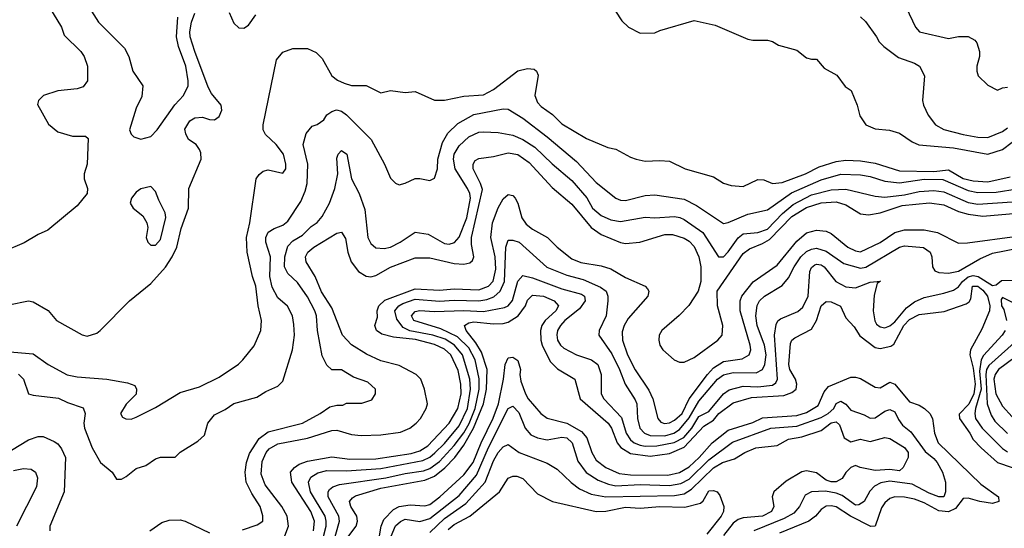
# Model space of a CAD drawing. Header units: inches. Extents: x 1793402 to 1900366, y 320852 to 470679.
# Tile 375 of 604: x 1860275 to 1864298, y 431881 to 433960. Entities that reach past the tile are written whole.
import ezdxf

# ---------------------------------------------------------------- set-up
doc = ezdxf.new("R2010")
doc.units = ezdxf.units.IN
doc.header["$MEASUREMENT"] = 0
doc.layers.add('B8463', color=7, linetype='Continuous')

msp = doc.modelspace()

# ---------------------------------------------------------------- linework, layer by layer
at = {"layer": 'B8463', "color": 4}
for points, elevation in [([(1860397.1, 434010), (1860446, 433930), (1860456.9, 433896.9), (1860524.7, 433830), (1860538, 433810), (1860551.3, 433770), (1860551.3, 433710), (1860534, 433686), (1860510, 433677.2), (1860430, 433669.4), (1860372, 433650), (1860351.3, 433630), (1860346.8, 433613.2), (1860392.7, 433532.7), (1860430, 433502), (1860490, 433484), (1860543.6, 433483.6), (1860554.8, 433474.8), (1860550.7, 433369.3), (1860538, 433330), (1860538, 433310), (1860551.3, 433270), (1860551, 433250), (1860510, 433199), (1860390, 433099), (1860350, 433081.2), (1860292.8, 433047.2), (1860210, 433012.7)], 364), ([(1860558, 434010), (1860597.3, 433950), (1860703.4, 433843.4), (1860720.7, 433810), (1860737.3, 433750), (1860777.3, 433690), (1860773.7, 433646.3), (1860750, 433598), (1860722.8, 433510), (1860730, 433492), (1860741.4, 433481.4), (1860770, 433471), (1860810, 433482.8), (1860836, 433510), (1860908.1, 433611.9), (1860944.5, 433650), (1860962.9, 433690), (1860963.6, 433710), (1860953, 433770), (1860923, 433850), (1860915.4, 433890), (1860920.5, 433970)], 368), ([(1862686, 434030), (1862735.3, 433955.3), (1862762, 433930), (1862810, 433904.7), (1862870, 433906), (1862890, 433916), (1863030, 433956), (1863116.9, 433936.9), (1863250, 433881), (1863270, 433876), (1863330, 433876), (1863350, 433871), (1863375.3, 433855.3), (1863450, 433836), (1863490, 433804.7), (1863510, 433798), (1863530, 433798), (1863561.4, 433761.4), (1863613.2, 433733.2), (1863647.1, 433687.1), (1863671.3, 433670), (1863696, 433610), (1863707.5, 433567.5), (1863732, 433530), (1863770, 433514), (1863828.3, 433508.3), (1863870, 433496.3), (1863920.7, 433460.7), (1863948.9, 433448.9), (1864090, 433436), (1864230, 433410.3), (1864290, 433428.8), (1864330, 433459.5)], 364), ([(1863896, 434010), (1863934.8, 433930), (1863950.6, 433910.6), (1864070, 433882.8), (1864110, 433890.8), (1864150, 433891), (1864176.9, 433876.9), (1864185.4, 433865.4), (1864196, 433830), (1864196, 433810), (1864184.7, 433770), (1864184.7, 433750), (1864191.1, 433731.1), (1864230, 433692), (1864270, 433672), (1864290, 433682), (1864310, 433684.7)], 372), ([(1860230, 432794), (1860310, 432810.8), (1860330, 432806), (1860391, 432771), (1860424.7, 432730), (1860530, 432671), (1860550, 432666.8), (1860590, 432678.8), (1860604, 432690), (1860722.7, 432810), (1860810, 432882), (1860870, 432947.7), (1860898, 432990), (1860916.3, 433030), (1860934.2, 433105.9), (1860963.7, 433190), (1860966, 433270), (1861016, 433390), (1861015.1, 433415.1), (1861009.4, 433429.4), (1860995.3, 433450), (1860964, 433470), (1860952.9, 433492.9), (1860950, 433512), (1860970, 433546), (1860990, 433558.8), (1861022, 433562), (1861050, 433551.3), (1861070, 433551), (1861090, 433564.7), (1861101.2, 433590), (1861097.2, 433610), (1861058.4, 433658.4), (1861044.7, 433684.7), (1860989.7, 433830), (1860971.5, 433890), (1860969.7, 433910), (1860976.9, 433950), (1860990, 433986.8)], 364), ([(1861130.8, 433990), (1861150, 433946), (1861170, 433926), (1861190, 433924.7), (1861210, 433938), (1861239.6, 433980.4)], 364), ([(1863710, 433972), (1863730, 433952), (1863776, 433890), (1863786, 433870), (1863804.7, 433850), (1863865.2, 433805.2), (1863930, 433782.8), (1863951.3, 433770), (1863971.3, 433730), (1863962.8, 433630), (1863966.8, 433610), (1863986, 433570), (1864016, 433530), (1864050.4, 433510.4), (1864130, 433490.4), (1864190, 433479.5), (1864230, 433478.4), (1864290, 433502.4), (1864310, 433518)], 368), ([(1860170, 432608.2), (1860330, 432594.4), (1860390.5, 432550.5), (1860468.5, 432508.5), (1860510, 432500.4), (1860630.3, 432490.3), (1860715.2, 432475.2), (1860744.7, 432464.7), (1860752, 432450), (1860750.7, 432429.3), (1860710, 432388.7), (1860686, 432350), (1860695.3, 432335.3), (1860707.7, 432327.7), (1860730, 432327.3), (1860750, 432334.8), (1860830, 432374.8), (1860930, 432436), (1861010, 432459.1), (1861090, 432498), (1861168.1, 432551.9), (1861186.6, 432570), (1861232.9, 432627.1), (1861259.5, 432690), (1861262.9, 432730), (1861249.7, 432790), (1861239.6, 432870), (1861226, 432910), (1861203.7, 433010), (1861202, 433070), (1861215.6, 433130), (1861241.2, 433310), (1861252.5, 433327.5), (1861270, 433341), (1861290, 433346), (1861350, 433332), (1861362, 433350), (1861362.7, 433370), (1861352, 433410), (1861322.7, 433450), (1861279, 433490), (1861269.2, 433510), (1861269.2, 433530), (1861324.2, 433795.8), (1861350, 433826.8), (1861390, 433842), (1861450, 433842), (1861485.8, 433825.8), (1861510, 433801), (1861550.5, 433730.5), (1861572.8, 433712.8), (1861599.9, 433699.9), (1861630, 433690.7), (1861690.5, 433690.5), (1861750, 433661), (1861790, 433671), (1861850, 433662.8), (1861890, 433666.8), (1861970, 433631.3), (1862010, 433631.3), (1862090, 433647.7), (1862170, 433653.4), (1862210, 433674), (1862309.7, 433750.3), (1862350, 433760.5), (1862377.1, 433757.1), (1862386, 433750), (1862392.8, 433732.8), (1862379.1, 433650), (1862390, 433621), (1862404.7, 433604.7), (1862452, 433572), (1862490, 433534.8), (1862590, 433474.8), (1862678, 433438), (1862710.6, 433430.6), (1862770, 433398), (1862794, 433390), (1862830, 433381), (1862890, 433384.7), (1862930, 433382), (1862994, 433350), (1863110, 433318), (1863150, 433292), (1863182, 433282), (1863230, 433278), (1863290, 433306), (1863315.3, 433304.7), (1863350.8, 433290.8), (1863390, 433294.9), (1863485.2, 433330), (1863541.8, 433358.2), (1863610, 433379.6), (1863650, 433386), (1863710, 433383.1), (1863770, 433373.1), (1863870, 433342), (1864010, 433339.4), (1864070, 433345.8), (1864130, 433311.4), (1864170, 433301.6), (1864230, 433297.3), (1864321.8, 433318.2)], 356), ([(1860270, 432510.7), (1860290.4, 432490.4), (1860311, 432431), (1860330, 432424.7), (1860432.8, 432412.8), (1860470, 432394.8), (1860533.4, 432373.4), (1860542.8, 432350), (1860536.3, 432310), (1860539.1, 432290), (1860570.8, 432210), (1860604.7, 432150), (1860652, 432110), (1860670, 432082), (1860690, 432082), (1860710, 432092), (1860750, 432124.7), (1860790, 432138), (1860830, 432164.7), (1860850, 432171.3), (1860910, 432172), (1860930, 432192), (1861003.1, 432236.9), (1861030, 432262), (1861044, 432310), (1861070, 432344.7), (1861113.6, 432366.4), (1861150, 432391.3), (1861243.1, 432416.9), (1861280.2, 432439.8), (1861330, 432462), (1861350, 432482), (1861389.3, 432610), (1861398, 432670), (1861394.2, 432714.2), (1861389.3, 432750), (1861369.5, 432789.5), (1861330, 432822.7), (1861306, 432866), (1861296.9, 432910), (1861299.7, 432990), (1861280.9, 433050), (1861280.9, 433070), (1861290, 433090.7), (1861314, 433106), (1861350, 433120.5), (1861370, 433136.3), (1861422.8, 433217.2), (1861441.7, 433258.3), (1861449.6, 433290), (1861452, 433370), (1861433.2, 433450), (1861445.6, 433494.4), (1861470, 433524.7), (1861490, 433531.3), (1861518, 433550), (1861529.2, 433570.8), (1861550, 433584.7), (1861569.1, 433590.9), (1861590, 433586), (1861610, 433571), (1861711, 433470), (1861764.7, 433370), (1861790, 433312), (1861810, 433291.3), (1861825.4, 433285.4), (1861850, 433291.3), (1861890, 433311.3), (1861910, 433311.3), (1861950, 433302), (1861970, 433312), (1861981.2, 433350), (1861983.7, 433390), (1862002.6, 433457.4), (1862024.4, 433495.6), (1862064.9, 433535.1), (1862130, 433572.2), (1862250, 433595.5), (1862270, 433594), (1862330, 433557.1), (1862430, 433481.6), (1862550, 433380.5), (1862630, 433294), (1862710, 433230.7), (1862730, 433222), (1862750, 433220.5), (1862830, 433241.6), (1862870, 433243.8), (1862990, 433226), (1863039.9, 433199.9), (1863150, 433127.3), (1863170, 433130.7), (1863250, 433164.4), (1863330, 433182), (1863428.1, 433251.9), (1863550, 433304.9), (1863630, 433328.8), (1863710, 433325.7), (1863750, 433318.7), (1863810, 433299.5), (1863870, 433292.7), (1863970, 433308.2), (1864047.1, 433307.1), (1864150, 433261.5), (1864190, 433254), (1864264.5, 433255.5), (1864350, 433268.9)], 352), ([(1861185.6, 431874.4), (1861244.7, 431895.3), (1861268, 431910), (1861268.4, 431931.6), (1861257.2, 431970), (1861223, 432023), (1861199.5, 432070), (1861195.6, 432110), (1861200.7, 432150), (1861213.9, 432186.1), (1861252.6, 432247.4), (1861290, 432274.9), (1861430, 432310.6), (1861502, 432350), (1861542, 432378), (1861570, 432384.7), (1861595.3, 432384.7), (1861610, 432392), (1861672.7, 432392.7), (1861713.6, 432406.4), (1861728.7, 432430), (1861728.7, 432450), (1861697.5, 432477.5), (1861638, 432498), (1861590, 432528), (1861550, 432528.7), (1861530, 432548), (1861510, 432586), (1861492, 432690), (1861487.3, 432750), (1861480.5, 432770), (1861450, 432826.6), (1861410, 432885.2), (1861370, 432922.7), (1861356.9, 432950), (1861357.4, 432990), (1861370, 433034), (1861390, 433055.5), (1861430, 433079.1), (1861465.8, 433114.2), (1861490, 433131), (1861510, 433156), (1861540.9, 433210), (1861562.7, 433270), (1861574, 433330), (1861570, 433394), (1861575.3, 433410), (1861590, 433424.7), (1861610.7, 433410), (1861630.8, 433310), (1861662, 433250), (1861684.7, 433184.7), (1861697.3, 433070), (1861710, 433044.7), (1861730, 433026.8), (1861764.5, 433024.5), (1861790, 433030.6), (1861829, 433050), (1861890, 433090.8), (1861943.4, 433083.4), (1862010, 433045.5), (1862030, 433042), (1862051.4, 433048.6), (1862070, 433071), (1862101.7, 433150), (1862116, 433230), (1862113.7, 433250), (1862104.7, 433270), (1862053.3, 433350), (1862046.9, 433390), (1862049.7, 433410), (1862070, 433444.9), (1862110, 433481.6), (1862150, 433500.5), (1862170, 433502), (1862230, 433499.1), (1862290, 433488.2), (1862330, 433470.4), (1862378.9, 433438.9), (1862450, 433370.4), (1862530, 433303), (1862591.3, 433231.3), (1862614.9, 433190), (1862650, 433159.3), (1862690, 433142.4), (1862730, 433134.4), (1862830, 433152.7), (1862870.4, 433150.4), (1862950, 433155.8), (1862971.7, 433151.7), (1862990, 433143.8), (1863066, 433090), (1863130, 432990.8), (1863150, 432990.6), (1863170, 433010.5), (1863210, 433068.2), (1863230, 433084.4), (1863290.4, 433090.4), (1863330, 433103.2), (1863391.8, 433168.2), (1863435, 433205), (1863510, 433244.4), (1863590, 433264), (1863650, 433267), (1863770, 433238.4), (1863810, 433234.9), (1863890, 433244.4), (1863950, 433258), (1864010, 433261.7), (1864050, 433255.6), (1864150, 433212.7), (1864190, 433206.5), (1864330, 433214.9)], 348), ([(1861357.6, 431850), (1861373, 431890), (1861368, 431930), (1861346.3, 431970), (1861278, 432058), (1861261.8, 432101.8), (1861265.7, 432154.3), (1861281.1, 432190), (1861294.4, 432205.6), (1861330, 432226.5), (1861450.8, 432249.2), (1861550, 432281.1), (1861570, 432282), (1861630, 432264.6), (1861670, 432260.3), (1861750, 432262.6), (1861830, 432273.7), (1861869.3, 432290), (1861894.5, 432310), (1861912.3, 432330), (1861936, 432370), (1861941.2, 432390), (1861929, 432450), (1861913.2, 432490), (1861894, 432510), (1861825.8, 432545.8), (1861750, 432565.6), (1861692.1, 432592.1), (1861631, 432631), (1861594, 432670), (1861550, 432782.7), (1861507.7, 432847.7), (1861481.3, 432910), (1861444.5, 432970), (1861442.9, 432990), (1861452.3, 433010), (1861476, 433030), (1861570, 433087.3), (1861590, 433091.3), (1861605.8, 433065.8), (1861615.3, 433010), (1861628.8, 432970), (1861659.3, 432930), (1861690, 432912), (1861710, 432908.8), (1861730, 432913.7), (1861790, 432948.5), (1861890, 432986.7), (1861950, 432986.7), (1862050, 432962.6), (1862090, 432960.3), (1862114.2, 432965.9), (1862125.1, 432974.9), (1862129.6, 432990), (1862120.3, 433040.3), (1862120.8, 433070), (1862165.6, 433265.6), (1862158, 433290), (1862127.6, 433350), (1862127, 433370), (1862136.2, 433383.8), (1862150, 433393), (1862210, 433400.3), (1862270, 433415.3), (1862310, 433408.5), (1862355.6, 433375.6), (1862450, 433273.4), (1862530, 433205.5), (1862610, 433110.4), (1862650, 433082.4), (1862728.8, 433048.8), (1862750, 433044.4), (1862808, 433050), (1862910, 433082.4), (1862942.3, 433082.3), (1862990, 433066.7), (1863010, 433054.4), (1863030, 433033), (1863050, 432991), (1863058, 432950), (1863057, 432890), (1863046.7, 432850), (1863008, 432792), (1862969.1, 432750.9), (1862898, 432690), (1862888, 432670), (1862886, 432650), (1862890.5, 432630), (1862903, 432610), (1862948.8, 432568.8), (1862970, 432560.5), (1862990, 432560.5), (1863030, 432579.3), (1863127.6, 432650), (1863145.1, 432670), (1863147.6, 432710), (1863126.2, 432790), (1863124.2, 432850), (1863230, 433003.8), (1863256.6, 433023.4), (1863310, 433044.9), (1863338.1, 433061.9), (1863430, 433154.9), (1863490, 433192.3), (1863550, 433211.3), (1863610, 433215.6), (1863650, 433203.7), (1863710, 433166.7), (1863742.3, 433162.3), (1863790, 433170.3), (1863880.2, 433199.8), (1863991.3, 433211.3), (1864050, 433203.2), (1864110, 433176.5), (1864150, 433164.4), (1864210, 433156.1), (1864350, 433169.1)], 344), ([(1861475.6, 431870), (1861479.2, 431910), (1861463.9, 431950), (1861386.9, 432070), (1861381.6, 432110), (1861397, 432130), (1861416.8, 432143.2), (1861450, 432155.6), (1861550, 432172.7), (1861623.7, 432163.7), (1861730, 432165.2), (1861873.7, 432186.3), (1861910, 432198), (1861942, 432218), (1862029.8, 432310.2), (1862064.2, 432370), (1862077.8, 432430), (1862076.8, 432470), (1862065.8, 432525.8), (1862036.4, 432590), (1862010, 432613.5), (1861970, 432632.7), (1861892, 432652), (1861802.3, 432662.3), (1861754.8, 432674.8), (1861732.3, 432690), (1861725.2, 432710), (1861736.3, 432743.7), (1861735.1, 432770), (1861742.4, 432790), (1861766.3, 432813.7), (1861890, 432859.6), (1861990, 432854.9), (1862050, 432859.6), (1862150, 432856.1), (1862190, 432870.3), (1862209, 432891), (1862220, 432940), (1862218, 432990), (1862200.3, 433070), (1862206.8, 433130), (1862230, 433190.7), (1862250, 433227.3), (1862270, 433244.9), (1862290, 433240.7), (1862299.1, 433230), (1862310.4, 433210), (1862326, 433150), (1862343.8, 433123.8), (1862370, 433103.8), (1862430.8, 433070), (1862470.4, 433030.4), (1862530, 432983), (1862567.5, 432967.5), (1862650, 432953.4), (1862690, 432941.3), (1862750, 432905.5), (1862830.7, 432870.7), (1862839.8, 432859.8), (1862844.7, 432850), (1862841, 432830), (1862761.2, 432738.8), (1862744.4, 432710), (1862736.7, 432683.3), (1862737, 432650), (1862758.3, 432590), (1862789.2, 432529.2), (1862845.7, 432445.7), (1862861.6, 432410), (1862882, 432330), (1862894.6, 432314.6), (1862908.8, 432308.8), (1862930, 432312.2), (1862950, 432322.6), (1862981.3, 432350), (1863009.7, 432410), (1863084.8, 432510), (1863110, 432536.9), (1863150, 432562), (1863226.9, 432573.1), (1863254.5, 432590), (1863262.4, 432610), (1863259.7, 432630), (1863217.7, 432770), (1863218.3, 432810), (1863225.1, 432830), (1863272.1, 432887.9), (1863370, 432956.4), (1863450, 433054.9), (1863490, 433088.5), (1863530, 433099.5), (1863570, 433094.9), (1863590, 433085.5), (1863658.8, 433030), (1863690, 433014.4), (1863710, 433010.4), (1863790, 433048.5), (1863849.8, 433090.2), (1863890, 433100.7), (1863970, 433101.1), (1864024.7, 433090), (1864110, 433046.8), (1864147.7, 433047.7), (1864350, 433075.2)], 336), ([(1861506, 431810), (1861527.3, 431890), (1861527.3, 431910), (1861522.3, 431930), (1861463.5, 432030), (1861454.7, 432070), (1861463.7, 432090), (1861492.3, 432107.7), (1861530, 432117.4), (1861610, 432115.2), (1861750, 432124.9), (1861921.7, 432158.3), (1861950, 432171.5), (1861971.2, 432188.8), (1862010, 432227.6), (1862070, 432299.5), (1862103.7, 432370), (1862117.1, 432450), (1862113.8, 432490), (1862084.2, 432590), (1862051.1, 432630), (1862013.4, 432653.4), (1861962.7, 432670), (1861868.5, 432688.5), (1861841.3, 432701.3), (1861816.2, 432736.2), (1861807.6, 432770), (1861823.6, 432790), (1861840.4, 432799.6), (1861890, 432816.9), (1861990, 432809.2), (1862050, 432813.6), (1862150, 432810.2), (1862183.6, 432816.4), (1862212.5, 432827.5), (1862238, 432850), (1862255.6, 432890), (1862260.7, 433030), (1862270, 433058), (1862290, 433058.8), (1862314.8, 433050), (1862427.8, 432947.8), (1862510, 432915.8), (1862577.5, 432897.5), (1862647.2, 432867.2), (1862670.7, 432850), (1862677.3, 432830), (1862677.3, 432810), (1862670.6, 432750), (1862642.8, 432690), (1862641, 432670), (1862693.5, 432593.5), (1862724.9, 432530), (1862748, 432470), (1862790, 432406), (1862795.8, 432390), (1862798.7, 432330), (1862808.7, 432290), (1862828, 432270), (1862850, 432260.2), (1862910, 432258.8), (1862947, 432270), (1862970, 432284), (1863010, 432332.7), (1863050, 432401.1), (1863126.3, 432490), (1863150, 432508.5), (1863190, 432517.4), (1863283.9, 432516.1), (1863309.7, 432530.3), (1863318.9, 432550), (1863324.8, 432590), (1863317.6, 432630), (1863288.2, 432710), (1863283, 432750), (1863288.1, 432791.9), (1863298, 432810), (1863317.2, 432830), (1863390, 432874), (1863415.4, 432904.6), (1863438.7, 432950), (1863466.3, 432990), (1863490, 433012), (1863510, 433022), (1863530, 433025.3), (1863570, 433014), (1863642.6, 432962.6), (1863710, 432944), (1863731.6, 432948.4), (1863870, 433030.4), (1863890, 433034.9), (1863968, 433028), (1863994, 433010), (1864002, 432990), (1864004, 432950), (1864013.4, 432933.4), (1864030, 432926), (1864070, 432923.1), (1864110, 432932.2), (1864197.5, 432982.5), (1864250, 433005.3), (1864354, 433026)], 332), ([(1861542.4, 431770), (1861582, 431910), (1861578, 431930), (1861535.6, 432010), (1861535.1, 432030), (1861541, 432039), (1861554, 432050), (1861580.7, 432059.3), (1861770, 432086.5), (1861850, 432105.2), (1861924.4, 432115.6), (1861950, 432124.7), (1861990, 432154.3), (1862050, 432219.6), (1862090, 432271.6), (1862110.8, 432309.2), (1862135, 432370), (1862151.4, 432450), (1862151.5, 432491.5), (1862136.1, 432570), (1862110, 432618.3), (1862063, 432663), (1861995.7, 432695.7), (1861885.1, 432730), (1861875.1, 432750), (1861890, 432767.3), (1861910, 432771.8), (1861970, 432767.2), (1862090, 432771.3), (1862170, 432766.9), (1862256, 432784), (1862270, 432790.5), (1862288.3, 432811.7), (1862310, 432891), (1862330, 432914), (1862370, 432904.9), (1862490, 432859.5), (1862570, 432837.6), (1862582, 432830), (1862584.9, 432810), (1862562, 432778), (1862501.6, 432730), (1862483.8, 432710), (1862472.7, 432690), (1862468.7, 432671.3), (1862472.7, 432650), (1862483.8, 432630), (1862497.4, 432617.4), (1862550, 432590.4), (1862611, 432570), (1862636.3, 432550), (1862650.4, 432510), (1862650.6, 432430), (1862662, 432410), (1862733.3, 432333.3), (1862753.1, 432270), (1862770, 432242.4), (1862785.5, 432230), (1862810, 432220.8), (1862830, 432216.9), (1862878, 432218), (1862949.1, 432230.9), (1862987.9, 432252.1), (1863020.3, 432290), (1863050, 432338), (1863090, 432358), (1863149.6, 432430), (1863173.3, 432446.7), (1863230, 432462.3), (1863290, 432459.7), (1863350, 432465.7), (1863364.7, 432475.3), (1863371.5, 432490), (1863358.9, 432670), (1863366, 432714), (1863371.7, 432728.3), (1863382.7, 432737.3), (1863453.6, 432766.4), (1863474.9, 432785.1), (1863496.2, 432830), (1863502.4, 432930), (1863510, 432946.8), (1863522.8, 432957.2), (1863530, 432960.4), (1863550, 432957.6), (1863562, 432950), (1863609.2, 432889.2), (1863650, 432868.5), (1863690, 432864.4), (1863750, 432886.8), (1863791.3, 432891.3), (1863778, 432882), (1863765.8, 432834.2), (1863761.6, 432770), (1863768.4, 432728.4), (1863775.5, 432715.5), (1863790, 432704), (1863810, 432700.5), (1863830, 432708.5), (1863850, 432725.3), (1863898.5, 432781.5), (1863930, 432807.2), (1863970, 432824.4), (1864050, 432841.6), (1864090, 432854.9), (1864110, 432868), (1864126.6, 432890), (1864150, 432908.1), (1864170, 432913.7), (1864190.2, 432910.2), (1864250, 432874), (1864264, 432876), (1864286, 432894), (1864344.7, 432895.3)], 328), ([(1861615.2, 431844.8), (1861649.6, 431890), (1861654.3, 431910), (1861652.6, 431930), (1861627.6, 431970), (1861622, 431990), (1861634.2, 432005.9), (1861646.7, 432013.3), (1861750, 432044.9), (1861930, 432076.9), (1861970, 432094), (1862012, 432128), (1862052, 432170), (1862090, 432220.9), (1862129.2, 432290), (1862169.9, 432390), (1862182.4, 432450), (1862184, 432530), (1862161.3, 432601.3), (1862138.8, 432638.8), (1862098.7, 432690), (1862092.3, 432710), (1862110, 432721.3), (1862130, 432724.6), (1862210, 432716.5), (1862250, 432718), (1862270, 432723.7), (1862311.3, 432750), (1862341.1, 432790), (1862350, 432814), (1862370, 432834), (1862414.8, 432830), (1862458.8, 432810), (1862476.3, 432790), (1862465.5, 432770), (1862421.1, 432730), (1862407.6, 432710), (1862402.3, 432690), (1862403.6, 432650), (1862409, 432629), (1862442.6, 432562.6), (1862472.3, 432532.3), (1862542.8, 432490), (1862564.9, 432410), (1862679.5, 432310), (1862693.1, 432290), (1862716, 432230), (1862731, 432211), (1862770, 432186.9), (1862850, 432175.5), (1862930, 432186.2), (1862990, 432212.3), (1863070, 432297.7), (1863110, 432322.7), (1863131.1, 432350), (1863190, 432393.1), (1863264, 432416), (1863396.6, 432423.4), (1863430, 432436.4), (1863447, 432450), (1863449.6, 432470), (1863444, 432490), (1863421.1, 432530), (1863416.9, 432550), (1863424.4, 432635.6), (1863429.5, 432650), (1863441.1, 432658.9), (1863510, 432694.9), (1863529.7, 432730), (1863549.8, 432790.2), (1863570, 432808.2), (1863590, 432806.7), (1863628.8, 432788.8), (1863650, 432740.7), (1863683.8, 432703.8), (1863707.3, 432667.3), (1863770, 432619.5), (1863790, 432615.3), (1863834.3, 432625.7), (1863846.2, 432633.8), (1863887.3, 432710), (1863910, 432734.6), (1863950, 432754.9), (1864052.4, 432767.6), (1864142, 432798), (1864153.6, 432806.4), (1864160.8, 432819.2), (1864168.2, 432870), (1864190, 432870.2), (1864210, 432854), (1864228.9, 432830), (1864238.5, 432790), (1864237.6, 432770), (1864205.5, 432694.5), (1864158.9, 432610), (1864156.5, 432590), (1864170, 432534.8), (1864179, 432470), (1864173.4, 432430), (1864152.2, 432387.8), (1864112.7, 432347.3), (1864114.9, 432330), (1864157, 432270), (1864170, 432244), (1864203, 432210), (1864270.2, 432150.2), (1864330, 432128.7)], 324), ([(1864350, 432794), (1864290, 432824), (1864284.4, 432815.6), (1864286, 432790), (1864295.1, 432775.1), (1864307, 432730)], 328), ([(1864301.6, 432690), (1864288.4, 432670), (1864212.7, 432587.3), (1864202.8, 432570), (1864196.2, 432523.8), (1864203.1, 432450), (1864180.2, 432370), (1864176.5, 432350), (1864179.5, 432330), (1864207, 432290), (1864290, 432206.4), (1864310, 432194)], 328), ([(1864403, 432697), (1864233.8, 432546.2), (1864225, 432530), (1864221.6, 432510), (1864227.4, 432390), (1864243.6, 432343.6), (1864258.3, 432318.3), (1864310, 432268.4)], 332), ([(1864410, 432631.3), (1864273.7, 432530), (1864260.2, 432510), (1864254.9, 432490), (1864262.3, 432430), (1864290, 432380.5), (1864330, 432337.1)], 336), ([(1861744.4, 431850), (1861751, 431890), (1861762.9, 431917.1), (1861802.2, 431957.8), (1861825.2, 431970), (1861870, 431976.5), (1861930, 431972), (1861950, 431978.7), (1861991.5, 432010), (1862090, 432099.5), (1862127.6, 432150), (1862159.8, 432230), (1862209.3, 432330.7), (1862230.6, 432389.4), (1862251.3, 432490), (1862257.6, 432550), (1862270, 432577.3), (1862290, 432580.5), (1862310, 432566.8), (1862321.1, 432530), (1862318, 432510), (1862322, 432482), (1862341.3, 432430), (1862352.7, 432410), (1862404, 432350), (1862430.4, 432330.4), (1862510, 432310.3), (1862570, 432276.5), (1862592, 432250), (1862611.8, 432190), (1862630, 432159.3), (1862670, 432128.7), (1862724.2, 432104.2), (1862770, 432099.7), (1862922.2, 432097.8), (1862970, 432109), (1863010, 432132.7), (1863050.9, 432170), (1863103.5, 432230), (1863170, 432282), (1863270, 432313.1), (1863310, 432332.4), (1863450, 432341.8), (1863490, 432353.6), (1863537.1, 432382.9), (1863561.8, 432438.2), (1863579.5, 432460.5), (1863670, 432499.1), (1863690, 432499.1), (1863710, 432492.7), (1863770, 432457.1), (1863790, 432455.5), (1863830, 432478), (1863850, 432470.4), (1863910, 432398.4), (1863950, 432383.5), (1863971.6, 432370), (1863993.1, 432350), (1864004.4, 432330), (1864013, 432270), (1864028, 432230), (1864201.5, 432061.5), (1864273.4, 432010), (1864274.8, 431990), (1864250, 431982), (1864198, 431990), (1864150, 432004), (1864130, 432002), (1864098.3, 431961.7), (1864070, 431947.8), (1864030, 431952.4), (1863970, 431985.1), (1863930, 431999.8), (1863890, 432007.8), (1863850.5, 432009.5), (1863830, 432002.7), (1863810, 431985.2), (1863795.8, 431964.2), (1863770.6, 431890), (1863751.6, 431888.4), (1863669.6, 431930), (1863610, 431968), (1863590, 431972.8), (1863570, 431971.3), (1863550, 431958), (1863526.4, 431930), (1863499.3, 431910), (1863378.9, 431861.1)], 316), ([(1861751.2, 431750), (1861809.8, 431890.2), (1861830, 431908.2), (1861850, 431917.6), (1861910, 431908.9), (1861950, 431920.2), (1862070, 432014.9), (1862141.5, 432098.5), (1862190, 432210.4), (1862270, 432370.7), (1862290, 432380.7), (1862313.7, 432353.7), (1862339.3, 432290), (1862362.9, 432262.9), (1862390, 432250.4), (1862430, 432242.4), (1862490, 432253.7), (1862510.6, 432250), (1862532.2, 432230), (1862554.7, 432154.7), (1862589.1, 432109.1), (1862638.2, 432078.2), (1862681, 432061), (1862710, 432054.9), (1862810, 432059.7), (1862930, 432055.5), (1862976.4, 432063.6), (1863010, 432081.5), (1863090, 432161.3), (1863186.6, 432233.4), (1863344, 432290), (1863450, 432298.5), (1863550, 432333.6), (1863578, 432350), (1863600.5, 432370), (1863610, 432390.5), (1863630, 432400.5), (1863650, 432387.7), (1863670, 432363.8), (1863724.7, 432344.7), (1863750, 432330.7), (1863770, 432333), (1863810, 432359.3), (1863830, 432366.7), (1863850, 432357.1), (1863865.1, 432325.1), (1863882, 432302), (1863915.8, 432275.8), (1863974.3, 432194.3), (1864010, 432166), (1864023.1, 432150), (1864044.4, 432110), (1864058, 432070), (1864058, 432030), (1864050, 432009.6), (1864030, 432009.7), (1863990, 432024.8), (1863921.7, 432061.7), (1863830, 432073.1), (1863793.7, 432066.3), (1863767.1, 432052.9), (1863748, 432032), (1863725.5, 431990), (1863703.4, 431976.6), (1863690, 431975.1), (1863635.3, 432015.3), (1863610, 432024.4), (1863567.6, 432032.4), (1863510.4, 432029.6), (1863483.8, 432016.2), (1863460.7, 431970), (1863437.2, 431942.8), (1863398.6, 431921.4), (1863274.8, 431870)], 312), ([(1861950, 431863.1), (1862010, 431920.8), (1862097.8, 431982.2), (1862176.3, 432070), (1862210, 432156.3), (1862230, 432190.5), (1862250, 432214), (1862270, 432222.8), (1862316, 432190), (1862430, 432147.3), (1862470, 432122), (1862527.5, 432067.5), (1862562, 432042), (1862610, 432020.3), (1862670, 432008.9), (1862950, 432014.4), (1862990, 432021.5), (1863019.5, 432040.5), (1863110, 432128.4), (1863146.6, 432150), (1863195.8, 432164.2), (1863237.2, 432190), (1863282, 432210), (1863370, 432219.1), (1863415.2, 432244.8), (1863470, 432254.3), (1863550, 432280.3), (1863590, 432311.5), (1863610, 432315.8), (1863624.1, 432304.1), (1863643, 432250), (1863670, 432234), (1863710, 432244.7), (1863750, 432235.5), (1863810, 432252.4), (1863830, 432248.2), (1863890, 432210.5), (1863904.9, 432190), (1863904.9, 432170), (1863883.8, 432130), (1863870, 432116.2), (1863830, 432120.5), (1863770, 432117.6), (1863708.9, 432128.9), (1863690, 432138), (1863670, 432128.7), (1863650, 432108.7), (1863635.6, 432084.4), (1863610, 432071.3), (1863590, 432071), (1863570, 432077.7), (1863530, 432106.9), (1863490, 432115.6), (1863470, 432111.1), (1863406.1, 432073.9), (1863355.5, 432030), (1863348.5, 432010), (1863355.8, 431970), (1863346.4, 431950), (1863310, 431931), (1863230, 431923.1), (1863210, 431916.4), (1863190, 431902), (1863150, 431851.6)], 308), ([(1860210, 432180.5), (1860310, 432242.8), (1860350, 432256), (1860370, 432256), (1860415.9, 432235.9), (1860430, 432226), (1860445.8, 432205.8), (1860462, 432170), (1860456.3, 432030), (1860398, 431890), (1860398, 431870)], 348), ([(1860250, 432116.4), (1860290, 432125.5), (1860322, 432122), (1860338.8, 432110), (1860347.1, 432087.1), (1860344, 432050), (1860262, 431890)], 344), ([(1862024.7, 431875.3), (1862050, 431896.9), (1862114, 431930), (1862235.1, 432030), (1862270, 432086), (1862290, 432094), (1862306.3, 432093.7), (1862330, 432084), (1862390, 432021), (1862452, 431990), (1862630, 431948.9), (1862670, 431950.3), (1862750, 431966.7), (1862810, 431963.6), (1862890.2, 431970.2), (1862992.4, 431967.6), (1863056.2, 431983.8), (1863066.8, 431993.2), (1863090, 432033.4), (1863110, 432035.5), (1863124.7, 432030), (1863134.8, 432014.8), (1863151.3, 431970), (1863150.8, 431950), (1863140.7, 431930), (1863082.8, 431857.2)], 304), ([(1860806, 431870), (1860855.1, 431904.9), (1860885.4, 431914.6), (1860930, 431915.5), (1860950.4, 431910.4), (1861050, 431862)], 348)]:
    msp.add_lwpolyline(points, dxfattribs=dict(at, elevation=elevation))
at = {"layer": 'B8463', "color": 4, "elevation": 368}
msp.add_lwpolyline([(1860810, 433278), (1860770, 433268.7), (1860750, 433255.3), (1860731.3, 433230), (1860726, 433210), (1860738, 433190), (1860777.5, 433157.5), (1860794.8, 433130), (1860798.8, 433110), (1860791.3, 433070), (1860798, 433050), (1860810, 433038), (1860830, 433038), (1860850, 433062), (1860871.9, 433151.9), (1860869.2, 433170), (1860842.5, 433222.5), (1860830, 433258)], close=True, dxfattribs=at)

doc.saveas('drawing.dxf')
